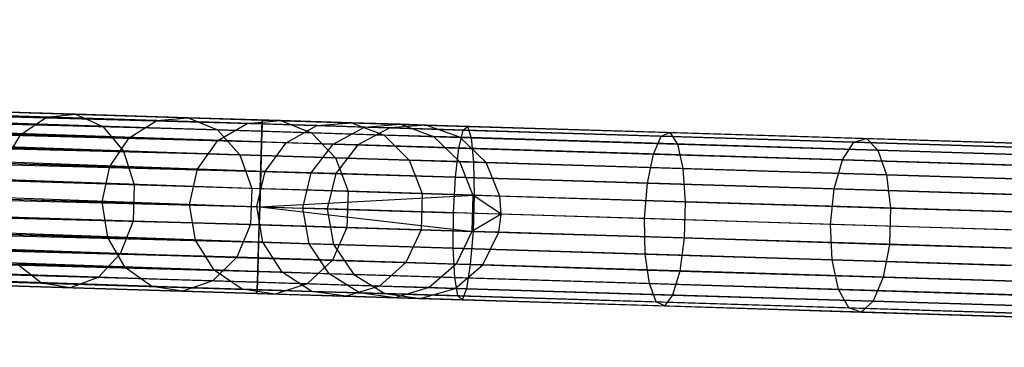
# Model space of a CAD drawing. Extents: x -102 to 102, y -101 to 102.
# Tile 373 of 481: x 77.88 to 89.16, y -4.09 to -0.33. Entities that reach past the tile are written whole.
import ezdxf

# ---------------------------------------------------------------- set-up
doc = ezdxf.new("R2010")
doc.units = 0
doc.header["$LTSCALE"] = 25.4
doc.layers.get('0').update_dxf_attribs({"linetype": 'CONTINUOUS'})

# ---------------------------------------------------------------- blocks, each defined once
blk = doc.blocks.new('NL2500011659_STL')
at = {"color": 0}
for p, q in [((43.293, -0.329, -7.395), (80.656, -1.48, -7.395)), ((43.293, -0.329, -7.605), (80.656, -1.48, -7.395)), ((80.655, -1.524, -7.809), (43.293, -0.329, -7.605)), ((43.293, -0.329, -7.605), (80.656, -1.48, -7.395)), ((43.293, -0.329, -7.395), (80.656, -1.48, -7.395)), ((80.655, -1.524, -7.809), (43.293, -0.329, -7.605)), ((80.656, -1.48, -7.395), (43.292, -0.372, -7.191)), ((43.292, -0.372, -7.191), (80.652, -1.609, -7)), ((43.292, -0.372, -7.191), (80.652, -1.609, -7)), ((80.656, -1.48, -7.395), (43.292, -0.372, -7.191)), ((43.292, -0.372, -7.809), (80.655, -1.524, -7.809)), ((43.292, -0.372, -7.809), (80.655, -1.524, -7.809)), ((43.289, -0.457, -7), (80.652, -1.609, -7)), ((43.289, -0.457, -7), (80.652, -1.609, -7)), ((80.648, -1.731, -8.169), (43.289, -0.457, -8)), ((43.289, -0.457, -8), (80.655, -1.524, -7.809)), ((43.289, -0.457, -8), (80.655, -1.524, -7.809)), ((80.648, -1.731, -8.169), (43.289, -0.457, -8)), ((80.652, -1.609, -7), (43.285, -0.58, -6.831)), ((43.285, -0.58, -6.831), (80.644, -1.887, -6.691)), ((43.285, -0.58, -6.831), (80.644, -1.887, -6.691)), ((80.652, -1.609, -7), (43.285, -0.58, -6.831)), ((43.285, -0.58, -8.169), (80.648, -1.731, -8.169)), ((43.285, -0.58, -8.169), (80.648, -1.731, -8.169)), ((43.28, -0.736, -6.691), (80.644, -1.887, -6.691)), ((43.28, -0.736, -6.691), (80.644, -1.887, -6.691)), ((80.638, -2.068, -8.414), (43.28, -0.736, -8.309)), ((43.28, -0.736, -8.309), (80.648, -1.731, -8.169)), ((43.28, -0.736, -8.309), (80.648, -1.731, -8.169)), ((80.638, -2.068, -8.414), (43.28, -0.736, -8.309)), ((80.644, -1.887, -6.691), (43.275, -0.917, -6.586)), ((43.275, -0.917, -6.586), (80.632, -2.266, -6.522)), ((43.275, -0.917, -6.586), (80.632, -2.266, -6.522)), ((80.644, -1.887, -6.691), (43.275, -0.917, -6.586)), ((43.275, -0.917, -8.414), (80.638, -2.068, -8.414)), ((43.275, -0.917, -8.414), (80.638, -2.068, -8.414)), ((43.269, -1.115, -6.522), (80.632, -2.266, -6.522)), ((43.269, -1.115, -6.522), (80.632, -2.266, -6.522)), ((43.269, -1.115, -8.478), (80.626, -2.474, -8.5)), ((43.269, -1.115, -8.478), (80.626, -2.474, -8.5)), ((43.269, -1.115, -8.478), (80.638, -2.068, -8.414)), ((43.269, -1.115, -8.478), (80.638, -2.068, -8.414)), ((43.262, -1.323, -6.5), (80.626, -2.474, -6.5)), ((43.262, -1.323, -6.5), (80.626, -2.474, -6.5)), ((43.262, -1.323, -8.5), (80.626, -2.474, -8.5)), ((43.262, -1.323, -8.5), (80.626, -2.474, -8.5)), ((78.185, -1.448, -299.371), (76.714, -1.402, -301.102)), ((78.185, -1.448, -299.371), (76.714, -1.402, -301.102)), ((78.516, -1.414, -299.621), (77.014, -1.368, -301.388)), ((78.516, -1.414, -299.621), (77.014, -1.368, -301.388)), ((77.891, -1.647, -299.154), (78.185, -1.448, -299.371)), ((77.891, -1.647, -299.154), (78.185, -1.448, -299.371)), ((78.185, -1.448, -299.371), (78.516, -1.414, -299.621)), ((78.185, -1.448, -299.371), (78.516, -1.414, -299.621)), ((79.447, -1.486, -297.483), (78.185, -1.448, -299.371)), ((79.447, -1.486, -297.483), (78.185, -1.448, -299.371)), ((78.516, -1.414, -299.621), (78.828, -1.552, -299.859)), ((79.805, -1.454, -297.692), (78.516, -1.414, -299.621)), ((79.805, -1.454, -297.692), (78.516, -1.414, -299.621)), ((78.516, -1.414, -299.621), (78.828, -1.552, -299.859)), ((79.447, -1.486, -297.483), (79.805, -1.454, -297.692)), ((79.447, -1.486, -297.483), (79.805, -1.454, -297.692)), ((79.805, -1.454, -297.692), (80.142, -1.593, -297.893)), ((80.863, -1.487, -295.628), (79.805, -1.454, -297.692)), ((80.863, -1.487, -295.628), (79.805, -1.454, -297.692)), ((79.805, -1.454, -297.692), (80.142, -1.593, -297.893)), ((80.613, -2.881, -8.414), (43.256, -1.531, -8.478)), ((43.256, -1.531, -8.478), (80.626, -2.474, -8.5)), ((80.613, -2.881, -8.414), (43.256, -1.531, -8.478)), ((43.256, -1.531, -6.522), (80.619, -2.682, -6.522)), ((43.256, -1.531, -6.522), (80.619, -2.682, -6.522)), ((43.256, -1.531, -8.478), (80.626, -2.474, -8.5)), ((78.828, -1.552, -299.859), (77.296, -1.505, -301.661)), ((78.828, -1.552, -299.859), (77.296, -1.505, -301.661)), ((78.828, -1.552, -299.859), (79.065, -1.838, -300.045)), ((80.142, -1.593, -297.893), (78.828, -1.552, -299.859)), ((80.142, -1.593, -297.893), (78.828, -1.552, -299.859)), ((78.828, -1.552, -299.859), (79.065, -1.838, -300.045)), ((79.131, -1.685, -297.3), (79.447, -1.486, -297.483)), ((79.131, -1.685, -297.3), (79.447, -1.486, -297.483)), ((80.484, -1.518, -295.461), (79.447, -1.486, -297.483)), ((80.484, -1.518, -295.461), (79.447, -1.486, -297.483)), ((80.148, -1.716, -295.315), (80.484, -1.518, -295.461)), ((80.148, -1.716, -295.315), (80.484, -1.518, -295.461)), ((80.484, -1.518, -295.461), (80.863, -1.487, -295.628)), ((80.484, -1.518, -295.461), (80.863, -1.487, -295.628)), ((81.281, -1.543, -293.333), (80.484, -1.518, -295.461)), ((81.281, -1.543, -293.333), (80.484, -1.518, -295.461)), ((80.655, -1.524, -7.809), (80.648, -1.731, -8.169)), ((80.655, -1.524, -7.809), (80.648, -1.731, -8.169)), ((80.652, -1.609, -7), (80.656, -1.48, -7.395)), ((80.652, -1.609, -7), (80.656, -1.48, -7.395)), ((80.656, -1.48, -7.395), (80.655, -1.524, -7.809)), ((80.656, -1.48, -7.395), (80.655, -1.524, -7.809)), ((80.655, -1.524, -7.809), (82.956, -1.595, -7.944)), ((80.655, -1.524, -7.809), (82.956, -1.595, -7.944)), ((80.656, -1.48, -7.395), (83.006, -1.553, -7.533)), ((80.656, -1.48, -7.395), (83.006, -1.553, -7.533)), ((80.863, -1.487, -295.628), (81.221, -1.626, -295.788)), ((81.677, -1.512, -293.455), (80.863, -1.487, -295.628)), ((81.677, -1.512, -293.455), (80.863, -1.487, -295.628)), ((80.863, -1.487, -295.628), (81.221, -1.626, -295.788)), ((80.931, -1.74, -293.226), (81.281, -1.543, -293.333)), ((80.931, -1.74, -293.226), (81.281, -1.543, -293.333)), ((81.281, -1.543, -293.333), (81.677, -1.512, -293.455)), ((81.281, -1.543, -293.333), (81.677, -1.512, -293.455)), ((81.827, -1.56, -291.127), (81.281, -1.543, -293.333)), ((81.827, -1.56, -291.127), (81.281, -1.543, -293.333)), ((81.467, -1.757, -291.061), (81.827, -1.56, -291.127)), ((81.467, -1.757, -291.061), (81.827, -1.56, -291.127)), ((81.677, -1.512, -293.455), (82.051, -1.652, -293.573)), ((82.235, -1.529, -291.204), (81.677, -1.512, -293.455)), ((82.235, -1.529, -291.204), (81.677, -1.512, -293.455)), ((81.677, -1.512, -293.455), (82.051, -1.652, -293.573)), ((82.116, -1.569, -288.874), (81.751, -1.765, -288.848)), ((82.116, -1.569, -288.874), (81.751, -1.765, -288.848)), ((81.827, -1.56, -291.127), (82.235, -1.529, -291.204)), ((81.827, -1.56, -291.127), (82.235, -1.529, -291.204)), ((82.116, -1.569, -288.874), (81.827, -1.56, -291.127)), ((82.116, -1.569, -288.874), (81.827, -1.56, -291.127)), ((82.53, -1.538, -288.902), (82.116, -1.569, -288.874)), ((82.53, -1.538, -288.902), (82.116, -1.569, -288.874)), ((100.289, -2.129, -28.874), (82.116, -1.569, -288.874)), ((100.289, -2.129, -28.874), (82.116, -1.569, -288.874)), ((82.235, -1.529, -291.204), (82.619, -1.669, -291.276)), ((82.53, -1.538, -288.902), (82.235, -1.529, -291.204)), ((82.53, -1.538, -288.902), (82.235, -1.529, -291.204)), ((82.235, -1.529, -291.204), (82.619, -1.669, -291.276)), ((100.702, -2.098, -28.902), (82.53, -1.538, -288.902)), ((82.92, -1.678, -288.93), (82.53, -1.538, -288.902)), ((100.702, -2.098, -28.902), (82.53, -1.538, -288.902)), ((82.92, -1.678, -288.93), (82.53, -1.538, -288.902)), ((82.956, -1.595, -7.944), (83.006, -1.553, -7.533)), ((82.956, -1.595, -7.944), (83.006, -1.553, -7.533)), ((83.006, -1.553, -7.533), (85.323, -1.624, -7.945)), ((83.006, -1.553, -7.533), (85.323, -1.624, -7.945)), ((83.006, -1.553, -7.533), (83.048, -1.682, -7.141)), ((83.006, -1.553, -7.533), (83.048, -1.682, -7.141)), ((77.891, -1.647, -299.154), (76.447, -1.602, -300.853)), ((77.891, -1.647, -299.154), (76.447, -1.602, -300.853)), ((77.686, -1.977, -299.007), (77.891, -1.647, -299.154)), ((77.686, -1.977, -299.007), (77.891, -1.647, -299.154)), ((79.131, -1.685, -297.3), (77.891, -1.647, -299.154)), ((79.131, -1.685, -297.3), (77.891, -1.647, -299.154)), ((78.91, -2.014, -297.176), (79.131, -1.685, -297.3)), ((78.91, -2.014, -297.176), (79.131, -1.685, -297.3)), ((80.148, -1.716, -295.315), (79.131, -1.685, -297.3)), ((80.148, -1.716, -295.315), (79.131, -1.685, -297.3)), ((80.142, -1.593, -297.893), (80.4, -1.879, -298.049)), ((81.221, -1.626, -295.788), (80.142, -1.593, -297.893)), ((81.221, -1.626, -295.788), (80.142, -1.593, -297.893)), ((80.142, -1.593, -297.893), (80.4, -1.879, -298.049)), ((80.644, -1.887, -6.691), (80.652, -1.609, -7)), ((80.644, -1.887, -6.691), (80.652, -1.609, -7)), ((80.652, -1.609, -7), (83.048, -1.682, -7.141)), ((80.652, -1.609, -7), (83.048, -1.682, -7.141)), ((81.221, -1.626, -295.788), (81.495, -1.913, -295.913)), ((82.051, -1.652, -293.573), (81.221, -1.626, -295.788)), ((82.051, -1.652, -293.573), (81.221, -1.626, -295.788)), ((81.221, -1.626, -295.788), (81.495, -1.913, -295.913)), ((82.051, -1.652, -293.573), (82.337, -1.939, -293.664)), ((82.619, -1.669, -291.276), (82.051, -1.652, -293.573)), ((82.619, -1.669, -291.276), (82.051, -1.652, -293.573)), ((82.051, -1.652, -293.573), (82.337, -1.939, -293.664)), ((82.619, -1.669, -291.276), (82.914, -1.957, -291.333)), ((82.92, -1.678, -288.93), (82.619, -1.669, -291.276)), ((82.92, -1.678, -288.93), (82.619, -1.669, -291.276)), ((82.619, -1.669, -291.276), (82.914, -1.957, -291.333)), ((82.908, -1.801, -8.302), (82.956, -1.595, -7.944)), ((82.908, -1.801, -8.302), (82.956, -1.595, -7.944)), ((101.093, -2.238, -28.93), (82.92, -1.678, -288.93)), ((83.22, -1.966, -288.952), (82.92, -1.678, -288.93)), ((101.093, -2.238, -28.93), (82.92, -1.678, -288.93)), ((83.22, -1.966, -288.952), (82.92, -1.678, -288.93)), ((82.956, -1.595, -7.944), (85.226, -1.664, -8.347)), ((82.956, -1.595, -7.944), (85.226, -1.664, -8.347)), ((83.048, -1.682, -7.141), (85.411, -1.755, -7.56)), ((83.048, -1.682, -7.141), (85.411, -1.755, -7.56)), ((83.048, -1.682, -7.141), (83.075, -1.962, -6.834)), ((83.048, -1.682, -7.141), (83.075, -1.962, -6.834)), ((85.136, -1.87, -8.698), (85.226, -1.664, -8.347)), ((85.136, -1.87, -8.698), (85.226, -1.664, -8.347)), ((85.226, -1.664, -8.347), (85.323, -1.624, -7.945)), ((85.226, -1.664, -8.347), (85.323, -1.624, -7.945)), ((85.226, -1.664, -8.347), (87.432, -1.732, -9.013)), ((85.226, -1.664, -8.347), (87.432, -1.732, -9.013)), ((85.323, -1.624, -7.945), (87.576, -1.693, -8.625)), ((85.323, -1.624, -7.945), (87.576, -1.693, -8.625)), ((85.323, -1.624, -7.945), (85.411, -1.755, -7.56)), ((85.323, -1.624, -7.945), (85.411, -1.755, -7.56)), ((43.25, -1.73, -8.414), (80.613, -2.881, -8.414)), ((43.25, -1.73, -8.414), (80.613, -2.881, -8.414)), ((80.619, -2.682, -6.522), (43.25, -1.73, -6.586)), ((43.25, -1.73, -6.586), (80.607, -3.062, -6.691)), ((43.25, -1.73, -6.586), (80.607, -3.062, -6.691)), ((80.619, -2.682, -6.522), (43.25, -1.73, -6.586)), ((79.065, -1.838, -300.045), (77.51, -1.79, -301.875)), ((79.065, -1.838, -300.045), (77.51, -1.79, -301.875)), ((79.915, -2.045, -295.216), (80.148, -1.716, -295.315)), ((79.915, -2.045, -295.216), (80.148, -1.716, -295.315)), ((80.931, -1.74, -293.226), (80.148, -1.716, -295.315)), ((80.931, -1.74, -293.226), (80.148, -1.716, -295.315)), ((80.648, -1.731, -8.169), (80.638, -2.068, -8.414)), ((80.648, -1.731, -8.169), (80.638, -2.068, -8.414)), ((80.648, -1.731, -8.169), (82.908, -1.801, -8.302)), ((80.648, -1.731, -8.169), (82.908, -1.801, -8.302)), ((80.687, -2.069, -293.154), (80.931, -1.74, -293.226)), ((80.687, -2.069, -293.154), (80.931, -1.74, -293.226)), ((81.467, -1.757, -291.061), (80.931, -1.74, -293.226)), ((81.467, -1.757, -291.061), (80.931, -1.74, -293.226)), ((81.217, -2.086, -291.016), (81.467, -1.757, -291.061)), ((81.217, -2.086, -291.016), (81.467, -1.757, -291.061)), ((81.751, -1.765, -288.848), (81.467, -1.757, -291.061)), ((81.751, -1.765, -288.848), (81.467, -1.757, -291.061)), ((81.751, -1.765, -288.848), (81.497, -2.094, -288.831)), ((81.751, -1.765, -288.848), (81.497, -2.094, -288.831)), ((99.923, -2.325, -28.848), (81.751, -1.765, -288.848)), ((99.923, -2.325, -28.848), (81.751, -1.765, -288.848)), ((82.869, -2.136, -8.544), (82.908, -1.801, -8.302)), ((82.869, -2.136, -8.544), (82.908, -1.801, -8.302)), ((82.908, -1.801, -8.302), (85.136, -1.87, -8.698)), ((82.908, -1.801, -8.302), (85.136, -1.87, -8.698)), ((85.411, -1.755, -7.56), (87.708, -1.826, -8.254)), ((85.411, -1.755, -7.56), (87.708, -1.826, -8.254)), ((85.411, -1.755, -7.56), (85.474, -2.036, -7.26)), ((85.411, -1.755, -7.56), (85.474, -2.036, -7.26)), ((87.302, -1.936, -9.351), (87.432, -1.732, -9.013)), ((87.302, -1.936, -9.351), (87.432, -1.732, -9.013)), ((87.432, -1.732, -9.013), (87.576, -1.693, -8.625)), ((87.432, -1.732, -9.013), (87.576, -1.693, -8.625)), ((87.432, -1.732, -9.013), (89.546, -1.798, -9.933)), ((87.432, -1.732, -9.013), (89.546, -1.798, -9.933)), ((87.576, -1.693, -8.625), (89.734, -1.76, -9.564)), ((87.576, -1.693, -8.625), (89.734, -1.76, -9.564)), ((87.576, -1.693, -8.625), (87.708, -1.826, -8.254)), ((87.576, -1.693, -8.625), (87.708, -1.826, -8.254)), ((80.603, -3.217, -8.169), (43.244, -1.911, -8.309)), ((43.244, -1.911, -8.309), (80.613, -2.881, -8.414)), ((43.244, -1.911, -8.309), (80.613, -2.881, -8.414)), ((80.603, -3.217, -8.169), (43.244, -1.911, -8.309)), ((43.244, -1.911, -6.691), (80.607, -3.062, -6.691)), ((43.244, -1.911, -6.691), (80.607, -3.062, -6.691)), ((79.065, -1.838, -300.045), (79.189, -2.222, -300.147)), ((80.4, -1.879, -298.049), (79.065, -1.838, -300.045)), ((80.4, -1.879, -298.049), (79.065, -1.838, -300.045)), ((79.065, -1.838, -300.045), (79.189, -2.222, -300.147)), ((80.4, -1.879, -298.049), (80.534, -2.263, -298.135)), ((81.495, -1.913, -295.913), (80.4, -1.879, -298.049)), ((81.495, -1.913, -295.913), (80.4, -1.879, -298.049)), ((80.4, -1.879, -298.049), (80.534, -2.263, -298.135)), ((80.632, -2.266, -6.522), (80.644, -1.887, -6.691)), ((80.632, -2.266, -6.522), (80.644, -1.887, -6.691)), ((80.644, -1.887, -6.691), (83.075, -1.962, -6.834)), ((80.644, -1.887, -6.691), (83.075, -1.962, -6.834)), ((81.495, -1.913, -295.913), (81.638, -2.297, -295.981)), ((82.337, -1.939, -293.664), (81.495, -1.913, -295.913)), ((82.337, -1.939, -293.664), (81.495, -1.913, -295.913)), ((81.495, -1.913, -295.913), (81.638, -2.297, -295.981)), ((85.068, -2.204, -8.935), (85.136, -1.87, -8.698)), ((85.068, -2.204, -8.935), (85.136, -1.87, -8.698)), ((85.136, -1.87, -8.698), (87.302, -1.936, -9.351)), ((85.136, -1.87, -8.698), (87.302, -1.936, -9.351)), ((87.708, -1.826, -8.254), (89.909, -1.894, -9.211)), ((87.708, -1.826, -8.254), (89.909, -1.894, -9.211)), ((87.708, -1.826, -8.254), (87.806, -2.107, -7.964)), ((87.708, -1.826, -8.254), (87.806, -2.107, -7.964)), ((78.91, -2.014, -297.176), (77.686, -1.977, -299.007)), ((78.91, -2.014, -297.176), (77.686, -1.977, -299.007)), ((78.823, -2.419, -297.132), (78.91, -2.014, -297.176)), ((78.823, -2.419, -297.132), (78.91, -2.014, -297.176)), ((79.915, -2.045, -295.216), (78.91, -2.014, -297.176)), ((79.915, -2.045, -295.216), (78.91, -2.014, -297.176)), ((82.337, -1.939, -293.664), (82.487, -2.324, -293.714)), ((82.914, -1.957, -291.333), (82.337, -1.939, -293.664)), ((82.914, -1.957, -291.333), (82.337, -1.939, -293.664)), ((82.337, -1.939, -293.664), (82.487, -2.324, -293.714)), ((82.914, -1.957, -291.333), (83.069, -2.342, -291.365)), ((82.914, -1.957, -291.333), (83.069, -2.342, -291.365)), ((83.22, -1.966, -288.952), (82.914, -1.957, -291.333)), ((83.22, -1.966, -288.952), (82.914, -1.957, -291.333)), ((83.075, -1.962, -6.834), (85.474, -2.036, -7.26)), ((83.075, -1.962, -6.834), (85.474, -2.036, -7.26)), ((83.075, -1.962, -6.834), (83.084, -2.342, -6.666)), ((83.075, -1.962, -6.834), (83.084, -2.342, -6.666)), ((101.392, -2.526, -28.952), (83.22, -1.966, -288.952)), ((83.377, -2.351, -288.963), (83.22, -1.966, -288.952)), ((101.392, -2.526, -28.952), (83.22, -1.966, -288.952)), ((83.377, -2.351, -288.963), (83.22, -1.966, -288.952)), ((87.208, -2.27, -9.581), (87.302, -1.936, -9.351)), ((87.208, -2.27, -9.581), (87.302, -1.936, -9.351)), ((87.302, -1.936, -9.351), (89.377, -2, -10.254)), ((87.302, -1.936, -9.351), (89.377, -2, -10.254)), ((43.239, -2.066, -8.169), (80.603, -3.217, -8.169)), ((43.239, -2.066, -8.169), (80.603, -3.217, -8.169)), ((80.607, -3.062, -6.691), (43.239, -2.066, -6.831)), ((43.239, -2.066, -6.831), (80.599, -3.34, -7)), ((43.239, -2.066, -6.831), (80.599, -3.34, -7)), ((80.607, -3.062, -6.691), (43.239, -2.066, -6.831)), ((79.823, -2.45, -295.181), (79.915, -2.045, -295.216)), ((79.823, -2.45, -295.181), (79.915, -2.045, -295.216)), ((80.687, -2.069, -293.154), (79.915, -2.045, -295.216)), ((80.687, -2.069, -293.154), (79.915, -2.045, -295.216)), ((80.592, -2.473, -293.128), (80.687, -2.069, -293.154)), ((80.592, -2.473, -293.128), (80.687, -2.069, -293.154)), ((80.638, -2.068, -8.414), (80.626, -2.474, -8.5)), ((80.638, -2.068, -8.414), (80.626, -2.474, -8.5)), ((80.638, -2.068, -8.414), (82.869, -2.136, -8.544)), ((80.638, -2.068, -8.414), (82.869, -2.136, -8.544)), ((81.217, -2.086, -291.016), (80.687, -2.069, -293.154)), ((81.217, -2.086, -291.016), (80.687, -2.069, -293.154)), ((81.119, -2.489, -291), (81.217, -2.086, -291.016)), ((81.119, -2.489, -291), (81.217, -2.086, -291.016)), ((81.497, -2.094, -288.831), (81.217, -2.086, -291.016)), ((81.497, -2.094, -288.831), (81.217, -2.086, -291.016)), ((81.497, -2.094, -288.831), (81.398, -2.498, -288.825)), ((81.497, -2.094, -288.831), (81.398, -2.498, -288.825)), ((99.669, -2.654, -28.831), (81.497, -2.094, -288.831)), ((99.669, -2.654, -28.831), (81.497, -2.094, -288.831)), ((82.846, -2.543, -8.63), (82.869, -2.136, -8.544)), ((82.846, -2.543, -8.63), (82.869, -2.136, -8.544)), ((82.869, -2.136, -8.544), (85.068, -2.204, -8.935)), ((82.869, -2.136, -8.544), (85.068, -2.204, -8.935)), ((85.474, -2.036, -7.26), (87.806, -2.107, -7.964)), ((85.474, -2.036, -7.26), (87.806, -2.107, -7.964)), ((85.474, -2.036, -7.26), (85.501, -2.416, -7.095)), ((85.474, -2.036, -7.26), (85.501, -2.416, -7.095)), ((87.806, -2.107, -7.964), (90.04, -2.176, -8.936)), ((87.806, -2.107, -7.964), (90.04, -2.176, -8.936)), ((87.806, -2.107, -7.964), (87.853, -2.489, -7.805)), ((87.806, -2.107, -7.964), (87.853, -2.489, -7.805)), ((80.596, -3.425, -7.809), (43.236, -2.189, -8)), ((43.236, -2.189, -8), (80.603, -3.217, -8.169)), ((43.236, -2.189, -8), (80.603, -3.217, -8.169)), ((80.596, -3.425, -7.809), (43.236, -2.189, -8)), ((43.236, -2.189, -7), (80.599, -3.34, -7)), ((43.236, -2.189, -7), (80.599, -3.34, -7)), ((79.189, -2.222, -300.147), (77.621, -2.174, -301.991)), ((79.189, -2.222, -300.147), (77.621, -2.174, -301.991)), ((79.189, -2.222, -300.147), (79.176, -2.638, -300.147)), ((79.189, -2.222, -300.147), (79.176, -2.638, -300.147)), ((80.534, -2.263, -298.135), (79.189, -2.222, -300.147)), ((80.534, -2.263, -298.135), (79.189, -2.222, -300.147)), ((85.036, -2.61, -9.019), (85.068, -2.204, -8.935)), ((85.036, -2.61, -9.019), (85.068, -2.204, -8.935)), ((85.068, -2.204, -8.935), (87.208, -2.27, -9.581)), ((85.068, -2.204, -8.935), (87.208, -2.27, -9.581)), ((80.595, -3.468, -7.395), (43.232, -2.317, -7.605)), ((43.232, -2.317, -7.395), (80.595, -3.468, -7.395)), ((80.595, -3.468, -7.395), (43.232, -2.317, -7.605)), ((43.232, -2.317, -7.605), (80.596, -3.425, -7.809)), ((43.232, -2.317, -7.605), (80.596, -3.425, -7.809)), ((43.232, -2.317, -7.395), (80.595, -3.468, -7.395)), ((43.233, -2.274, -7.809), (80.596, -3.425, -7.809)), ((43.233, -2.274, -7.809), (80.596, -3.425, -7.809)), ((80.599, -3.34, -7), (43.233, -2.274, -7.191)), ((43.233, -2.274, -7.191), (80.595, -3.468, -7.395)), ((43.233, -2.274, -7.191), (80.595, -3.468, -7.395)), ((80.599, -3.34, -7), (43.233, -2.274, -7.191)), ((80.534, -2.263, -298.135), (80.521, -2.679, -298.135)), ((80.534, -2.263, -298.135), (80.521, -2.679, -298.135)), ((81.638, -2.297, -295.981), (80.534, -2.263, -298.135)), ((81.638, -2.297, -295.981), (80.534, -2.263, -298.135)), ((80.626, -2.474, -6.5), (80.632, -2.266, -6.522)), ((80.626, -2.474, -6.5), (80.632, -2.266, -6.522)), ((80.626, -2.474, -6.5), (83.084, -2.342, -6.666)), ((80.626, -2.474, -6.5), (83.084, -2.342, -6.666)), ((80.632, -2.266, -6.522), (83.084, -2.342, -6.666)), ((80.632, -2.266, -6.522), (83.084, -2.342, -6.666)), ((81.638, -2.297, -295.981), (81.625, -2.713, -295.981)), ((81.638, -2.297, -295.981), (81.625, -2.713, -295.981)), ((82.487, -2.324, -293.714), (81.638, -2.297, -295.981)), ((82.487, -2.324, -293.714), (81.638, -2.297, -295.981)), ((82.487, -2.324, -293.714), (82.474, -2.739, -293.714)), ((82.487, -2.324, -293.714), (82.474, -2.739, -293.714)), ((83.069, -2.342, -291.365), (82.487, -2.324, -293.714)), ((83.069, -2.342, -291.365), (82.487, -2.324, -293.714)), ((83.069, -2.342, -291.365), (83.056, -2.757, -291.365)), ((83.069, -2.342, -291.365), (83.056, -2.757, -291.365)), ((83.377, -2.351, -288.963), (83.069, -2.342, -291.365)), ((83.377, -2.351, -288.963), (83.069, -2.342, -291.365)), ((83.392, -2.559, -288.965), (83.069, -2.342, -291.365)), ((83.392, -2.559, -288.965), (83.069, -2.342, -291.365)), ((83.084, -2.342, -6.666), (83.071, -2.758, -6.666)), ((83.084, -2.342, -6.666), (83.071, -2.758, -6.666)), ((83.084, -2.342, -6.666), (85.501, -2.416, -7.095)), ((83.084, -2.342, -6.666), (85.501, -2.416, -7.095)), ((83.392, -2.559, -288.965), (83.377, -2.351, -288.963)), ((101.549, -2.911, -28.963), (83.377, -2.351, -288.963)), ((101.549, -2.911, -28.963), (83.377, -2.351, -288.963)), ((83.392, -2.559, -288.965), (83.377, -2.351, -288.963)), ((87.165, -2.676, -9.662), (87.208, -2.27, -9.581)), ((87.165, -2.676, -9.662), (87.208, -2.27, -9.581)), ((87.208, -2.27, -9.581), (89.257, -2.333, -10.472)), ((87.208, -2.27, -9.581), (89.257, -2.333, -10.472)), ((77.605, -2.381, -298.955), (78.823, -2.419, -297.132)), ((77.605, -2.381, -298.955), (78.823, -2.419, -297.132)), ((78.885, -2.828, -297.176), (78.823, -2.419, -297.132)), ((78.823, -2.419, -297.132), (79.823, -2.45, -295.181)), ((78.823, -2.419, -297.132), (79.823, -2.45, -295.181)), ((78.885, -2.828, -297.176), (78.823, -2.419, -297.132)), ((79.89, -2.858, -295.216), (79.823, -2.45, -295.181)), ((79.823, -2.45, -295.181), (80.592, -2.473, -293.128)), ((79.823, -2.45, -295.181), (80.592, -2.473, -293.128)), ((79.89, -2.858, -295.216), (79.823, -2.45, -295.181)), ((80.662, -2.882, -293.154), (80.592, -2.473, -293.128)), ((80.592, -2.473, -293.128), (81.119, -2.489, -291)), ((80.592, -2.473, -293.128), (81.119, -2.489, -291)), ((80.662, -2.882, -293.154), (80.592, -2.473, -293.128)), ((80.626, -2.474, -8.5), (80.613, -2.881, -8.414)), ((80.626, -2.474, -8.5), (80.613, -2.881, -8.414)), ((80.619, -2.682, -6.522), (80.626, -2.474, -6.5)), ((80.619, -2.682, -6.522), (80.626, -2.474, -6.5)), ((80.626, -2.474, -6.5), (83.071, -2.758, -6.666)), ((80.626, -2.474, -6.5), (83.071, -2.758, -6.666)), ((80.626, -2.474, -8.5), (82.846, -2.543, -8.63)), ((80.626, -2.474, -8.5), (82.846, -2.543, -8.63)), ((85.501, -2.416, -7.095), (85.489, -2.832, -7.095)), ((85.501, -2.416, -7.095), (85.489, -2.832, -7.095)), ((85.501, -2.416, -7.095), (87.853, -2.489, -7.805)), ((85.501, -2.416, -7.095), (87.853, -2.489, -7.805)), ((79.176, -2.638, -300.147), (77.608, -2.589, -301.991)), ((79.176, -2.638, -300.147), (77.608, -2.589, -301.991)), ((81.192, -2.899, -291.016), (81.119, -2.489, -291)), ((81.398, -2.498, -288.825), (81.119, -2.489, -291)), ((81.192, -2.899, -291.016), (81.119, -2.489, -291)), ((81.398, -2.498, -288.825), (81.119, -2.489, -291)), ((99.57, -3.058, -28.825), (81.398, -2.498, -288.825)), ((81.398, -2.498, -288.825), (81.472, -2.907, -288.831)), ((99.57, -3.058, -28.825), (81.398, -2.498, -288.825)), ((81.398, -2.498, -288.825), (81.472, -2.907, -288.831)), ((82.844, -2.95, -8.544), (82.846, -2.543, -8.63)), ((82.844, -2.95, -8.544), (82.846, -2.543, -8.63)), ((85.036, -2.61, -9.019), (82.846, -2.543, -8.63)), ((85.036, -2.61, -9.019), (82.846, -2.543, -8.63)), ((83.392, -2.559, -288.965), (83.056, -2.757, -291.365)), ((83.392, -2.559, -288.965), (83.056, -2.757, -291.365)), ((83.364, -2.767, -288.963), (83.392, -2.559, -288.965)), ((83.364, -2.767, -288.963), (83.392, -2.559, -288.965)), ((101.564, -3.119, -28.965), (83.392, -2.559, -288.965)), ((101.564, -3.119, -28.965), (83.392, -2.559, -288.965)), ((87.853, -2.489, -7.805), (87.84, -2.905, -7.805)), ((87.853, -2.489, -7.805), (87.84, -2.905, -7.805)), ((87.853, -2.489, -7.805), (90.105, -2.558, -8.785)), ((87.853, -2.489, -7.805), (90.105, -2.558, -8.785)), ((79.176, -2.638, -300.147), (79.029, -3.013, -300.045)), ((79.176, -2.638, -300.147), (79.029, -3.013, -300.045)), ((80.521, -2.679, -298.135), (79.176, -2.638, -300.147)), ((80.521, -2.679, -298.135), (79.176, -2.638, -300.147)), ((80.521, -2.679, -298.135), (80.363, -3.054, -298.049)), ((80.521, -2.679, -298.135), (80.363, -3.054, -298.049)), ((81.625, -2.713, -295.981), (80.521, -2.679, -298.135)), ((81.625, -2.713, -295.981), (80.521, -2.679, -298.135)), ((80.607, -3.062, -6.691), (80.619, -2.682, -6.522)), ((80.607, -3.062, -6.691), (80.619, -2.682, -6.522)), ((80.619, -2.682, -6.522), (83.071, -2.758, -6.666)), ((80.619, -2.682, -6.522), (83.071, -2.758, -6.666)), ((87.165, -2.676, -9.662), (85.036, -2.61, -9.019)), ((85.043, -3.017, -8.935), (85.036, -2.61, -9.019)), ((87.165, -2.676, -9.662), (85.036, -2.61, -9.019)), ((85.043, -3.017, -8.935), (85.036, -2.61, -9.019)), ((89.205, -2.739, -10.549), (87.165, -2.676, -9.662)), ((87.183, -3.083, -9.581), (87.165, -2.676, -9.662)), ((89.205, -2.739, -10.549), (87.165, -2.676, -9.662)), ((87.183, -3.083, -9.581), (87.165, -2.676, -9.662)), ((78.885, -2.828, -297.176), (77.661, -2.79, -299.007)), ((78.885, -2.828, -297.176), (77.661, -2.79, -299.007)), ((81.625, -2.713, -295.981), (81.459, -3.088, -295.913)), ((81.625, -2.713, -295.981), (81.459, -3.088, -295.913)), ((82.474, -2.739, -293.714), (81.625, -2.713, -295.981)), ((82.474, -2.739, -293.714), (81.625, -2.713, -295.981)), ((82.474, -2.739, -293.714), (82.301, -3.114, -293.664)), ((82.474, -2.739, -293.714), (82.301, -3.114, -293.664)), ((83.056, -2.757, -291.365), (82.474, -2.739, -293.714)), ((83.056, -2.757, -291.365), (82.474, -2.739, -293.714)), ((83.056, -2.757, -291.365), (82.878, -3.132, -291.333)), ((83.056, -2.757, -291.365), (82.878, -3.132, -291.333)), ((83.071, -2.758, -6.666), (83.039, -3.137, -6.834)), ((83.071, -2.758, -6.666), (83.039, -3.137, -6.834)), ((83.364, -2.767, -288.963), (83.056, -2.757, -291.365)), ((83.364, -2.767, -288.963), (83.056, -2.757, -291.365)), ((83.071, -2.758, -6.666), (85.489, -2.832, -7.095)), ((83.071, -2.758, -6.666), (85.489, -2.832, -7.095)), ((83.184, -3.141, -288.952), (83.364, -2.767, -288.963)), ((83.184, -3.141, -288.952), (83.364, -2.767, -288.963)), ((101.536, -3.326, -28.963), (83.364, -2.767, -288.963)), ((101.536, -3.326, -28.963), (83.364, -2.767, -288.963)), ((79.085, -3.17, -297.3), (78.885, -2.828, -297.176)), ((79.89, -2.858, -295.216), (78.885, -2.828, -297.176)), ((79.085, -3.17, -297.3), (78.885, -2.828, -297.176)), ((79.89, -2.858, -295.216), (78.885, -2.828, -297.176)), ((80.103, -3.202, -295.315), (79.89, -2.858, -295.216)), ((80.662, -2.882, -293.154), (79.89, -2.858, -295.216)), ((80.103, -3.202, -295.315), (79.89, -2.858, -295.216)), ((80.662, -2.882, -293.154), (79.89, -2.858, -295.216)), ((80.613, -2.881, -8.414), (80.603, -3.217, -8.169)), ((80.613, -2.881, -8.414), (80.603, -3.217, -8.169)), ((80.613, -2.881, -8.414), (82.844, -2.95, -8.544)), ((80.613, -2.881, -8.414), (82.844, -2.95, -8.544)), ((80.885, -3.226, -293.226), (80.662, -2.882, -293.154)), ((81.192, -2.899, -291.016), (80.662, -2.882, -293.154)), ((80.885, -3.226, -293.226), (80.662, -2.882, -293.154)), ((81.192, -2.899, -291.016), (80.662, -2.882, -293.154)), ((81.421, -3.242, -291.061), (81.192, -2.899, -291.016)), ((81.472, -2.907, -288.831), (81.192, -2.899, -291.016)), ((81.421, -3.242, -291.061), (81.192, -2.899, -291.016)), ((81.472, -2.907, -288.831), (81.192, -2.899, -291.016)), ((99.644, -3.467, -28.831), (81.472, -2.907, -288.831)), ((81.472, -2.907, -288.831), (81.705, -3.251, -288.848)), ((99.644, -3.467, -28.831), (81.472, -2.907, -288.831)), ((81.472, -2.907, -288.831), (81.705, -3.251, -288.848)), ((85.489, -2.832, -7.095), (85.438, -3.211, -7.26)), ((85.489, -2.832, -7.095), (85.438, -3.211, -7.26)), ((85.489, -2.832, -7.095), (87.84, -2.905, -7.805)), ((85.489, -2.832, -7.095), (87.84, -2.905, -7.805)), ((87.84, -2.905, -7.805), (87.77, -3.282, -7.964)), ((87.84, -2.905, -7.805), (87.77, -3.282, -7.964)), ((87.84, -2.905, -7.805), (90.092, -2.974, -8.785)), ((87.84, -2.905, -7.805), (90.092, -2.974, -8.785)), ((79.029, -3.013, -300.045), (77.474, -2.965, -301.875)), ((79.029, -3.013, -300.045), (77.474, -2.965, -301.875)), ((79.029, -3.013, -300.045), (78.774, -3.284, -299.859)), ((79.029, -3.013, -300.045), (78.774, -3.284, -299.859)), ((80.363, -3.054, -298.049), (79.029, -3.013, -300.045)), ((80.363, -3.054, -298.049), (79.029, -3.013, -300.045)), ((82.862, -3.287, -8.302), (82.844, -2.95, -8.544)), ((82.844, -2.95, -8.544), (85.043, -3.017, -8.935)), ((82.844, -2.95, -8.544), (85.043, -3.017, -8.935)), ((82.862, -3.287, -8.302), (82.844, -2.95, -8.544)), ((85.09, -3.355, -8.698), (85.043, -3.017, -8.935)), ((85.043, -3.017, -8.935), (87.183, -3.083, -9.581)), ((85.043, -3.017, -8.935), (87.183, -3.083, -9.581)), ((85.09, -3.355, -8.698), (85.043, -3.017, -8.935)), ((78.126, -3.349, -299.371), (77.846, -3.132, -299.154)), ((79.085, -3.17, -297.3), (77.846, -3.132, -299.154)), ((78.126, -3.349, -299.371), (77.846, -3.132, -299.154)), ((79.085, -3.17, -297.3), (77.846, -3.132, -299.154)), ((80.363, -3.054, -298.049), (80.089, -3.324, -297.893)), ((80.363, -3.054, -298.049), (80.089, -3.324, -297.893)), ((81.459, -3.088, -295.913), (80.363, -3.054, -298.049)), ((81.459, -3.088, -295.913), (80.363, -3.054, -298.049)), ((80.599, -3.34, -7), (80.607, -3.062, -6.691)), ((80.599, -3.34, -7), (80.607, -3.062, -6.691)), ((80.607, -3.062, -6.691), (83.039, -3.137, -6.834)), ((80.607, -3.062, -6.691), (83.039, -3.137, -6.834)), ((81.459, -3.088, -295.913), (81.168, -3.357, -295.788)), ((81.459, -3.088, -295.913), (81.168, -3.357, -295.788)), ((82.301, -3.114, -293.664), (81.459, -3.088, -295.913)), ((82.301, -3.114, -293.664), (81.459, -3.088, -295.913)), ((82.301, -3.114, -293.664), (81.997, -3.383, -293.573)), ((82.301, -3.114, -293.664), (81.997, -3.383, -293.573)), ((82.878, -3.132, -291.333), (82.301, -3.114, -293.664)), ((82.878, -3.132, -291.333), (82.301, -3.114, -293.664)), ((82.878, -3.132, -291.333), (82.566, -3.4, -291.276)), ((82.878, -3.132, -291.333), (82.566, -3.4, -291.276)), ((82.867, -3.41, -288.93), (83.184, -3.141, -288.952)), ((82.867, -3.41, -288.93), (83.184, -3.141, -288.952)), ((83.184, -3.141, -288.952), (82.878, -3.132, -291.333)), ((83.184, -3.141, -288.952), (82.878, -3.132, -291.333)), ((83.039, -3.137, -6.834), (82.995, -3.414, -7.141)), ((83.039, -3.137, -6.834), (82.995, -3.414, -7.141)), ((83.039, -3.137, -6.834), (85.438, -3.211, -7.26)), ((83.039, -3.137, -6.834), (85.438, -3.211, -7.26)), ((101.356, -3.701, -28.952), (83.184, -3.141, -288.952)), ((101.356, -3.701, -28.952), (83.184, -3.141, -288.952)), ((87.256, -3.422, -9.351), (87.183, -3.083, -9.581)), ((87.183, -3.083, -9.581), (89.232, -3.146, -10.472)), ((87.183, -3.083, -9.581), (89.232, -3.146, -10.472)), ((87.256, -3.422, -9.351), (87.183, -3.083, -9.581)), ((78.774, -3.284, -299.859), (77.242, -3.236, -301.661)), ((78.774, -3.284, -299.859), (77.242, -3.236, -301.661)), ((79.389, -3.388, -297.483), (79.085, -3.17, -297.3)), ((80.103, -3.202, -295.315), (79.085, -3.17, -297.3)), ((79.389, -3.388, -297.483), (79.085, -3.17, -297.3)), ((80.103, -3.202, -295.315), (79.085, -3.17, -297.3)), ((80.425, -3.42, -295.461), (80.103, -3.202, -295.315)), ((80.885, -3.226, -293.226), (80.103, -3.202, -295.315)), ((80.425, -3.42, -295.461), (80.103, -3.202, -295.315)), ((80.885, -3.226, -293.226), (80.103, -3.202, -295.315)), ((80.603, -3.217, -8.169), (80.596, -3.425, -7.809)), ((80.603, -3.217, -8.169), (80.596, -3.425, -7.809)), ((80.603, -3.217, -8.169), (82.862, -3.287, -8.302)), ((80.603, -3.217, -8.169), (82.862, -3.287, -8.302)), ((81.222, -3.444, -293.333), (80.885, -3.226, -293.226)), ((81.421, -3.242, -291.061), (80.885, -3.226, -293.226)), ((81.222, -3.444, -293.333), (80.885, -3.226, -293.226)), ((81.421, -3.242, -291.061), (80.885, -3.226, -293.226)), ((81.769, -3.461, -291.127), (81.421, -3.242, -291.061)), ((81.705, -3.251, -288.848), (81.421, -3.242, -291.061)), ((81.769, -3.461, -291.127), (81.421, -3.242, -291.061)), ((81.705, -3.251, -288.848), (81.421, -3.242, -291.061)), ((99.877, -3.811, -28.848), (81.705, -3.251, -288.848)), ((81.705, -3.251, -288.848), (82.058, -3.47, -288.874)), ((99.877, -3.811, -28.848), (81.705, -3.251, -288.848)), ((81.705, -3.251, -288.848), (82.058, -3.47, -288.874)), ((85.438, -3.211, -7.26), (85.357, -3.486, -7.56)), ((85.438, -3.211, -7.26), (85.357, -3.486, -7.56)), ((85.438, -3.211, -7.26), (87.77, -3.282, -7.964)), ((85.438, -3.211, -7.26), (87.77, -3.282, -7.964)), ((78.126, -3.349, -299.371), (76.655, -3.303, -301.102)), ((78.126, -3.349, -299.371), (76.655, -3.303, -301.102)), ((78.455, -3.402, -299.621), (76.952, -3.356, -301.388)), ((78.455, -3.402, -299.621), (76.952, -3.356, -301.388)), ((78.455, -3.402, -299.621), (78.126, -3.349, -299.371)), ((79.389, -3.388, -297.483), (78.126, -3.349, -299.371)), ((78.455, -3.402, -299.621), (78.126, -3.349, -299.371)), ((79.389, -3.388, -297.483), (78.126, -3.349, -299.371)), ((78.774, -3.284, -299.859), (78.455, -3.402, -299.621)), ((78.774, -3.284, -299.859), (78.455, -3.402, -299.621)), ((80.089, -3.324, -297.893), (78.774, -3.284, -299.859)), ((80.089, -3.324, -297.893), (78.774, -3.284, -299.859)), ((80.089, -3.324, -297.893), (79.744, -3.442, -297.692)), ((80.089, -3.324, -297.893), (79.744, -3.442, -297.692)), ((81.168, -3.357, -295.788), (80.089, -3.324, -297.893)), ((81.168, -3.357, -295.788), (80.089, -3.324, -297.893)), ((80.595, -3.468, -7.395), (80.599, -3.34, -7)), ((80.595, -3.468, -7.395), (80.599, -3.34, -7)), ((80.599, -3.34, -7), (82.995, -3.414, -7.141)), ((80.599, -3.34, -7), (82.995, -3.414, -7.141)), ((81.168, -3.357, -295.788), (80.802, -3.475, -295.628)), ((81.168, -3.357, -295.788), (80.802, -3.475, -295.628)), ((81.997, -3.383, -293.573), (81.168, -3.357, -295.788)), ((81.997, -3.383, -293.573), (81.168, -3.357, -295.788)), ((81.997, -3.383, -293.573), (81.616, -3.5, -293.455)), ((81.997, -3.383, -293.573), (81.616, -3.5, -293.455)), ((82.566, -3.4, -291.276), (81.997, -3.383, -293.573)), ((82.566, -3.4, -291.276), (81.997, -3.383, -293.573)), ((82.897, -3.496, -7.944), (82.862, -3.287, -8.302)), ((82.862, -3.287, -8.302), (85.09, -3.355, -8.698)), ((82.862, -3.287, -8.302), (85.09, -3.355, -8.698)), ((82.897, -3.496, -7.944), (82.862, -3.287, -8.302)), ((85.167, -3.566, -8.347), (85.09, -3.355, -8.698)), ((85.09, -3.355, -8.698), (87.256, -3.422, -9.351)), ((85.09, -3.355, -8.698), (87.256, -3.422, -9.351)), ((85.167, -3.566, -8.347), (85.09, -3.355, -8.698)), ((87.77, -3.282, -7.964), (87.655, -3.557, -8.254)), ((87.77, -3.282, -7.964), (87.655, -3.557, -8.254)), ((87.77, -3.282, -7.964), (90.004, -3.351, -8.936)), ((87.77, -3.282, -7.964), (90.004, -3.351, -8.936)), ((79.744, -3.442, -297.692), (78.455, -3.402, -299.621)), ((79.744, -3.442, -297.692), (78.455, -3.402, -299.621)), ((79.744, -3.442, -297.692), (79.389, -3.388, -297.483)), ((80.425, -3.42, -295.461), (79.389, -3.388, -297.483)), ((79.744, -3.442, -297.692), (79.389, -3.388, -297.483)), ((80.425, -3.42, -295.461), (79.389, -3.388, -297.483)), ((80.802, -3.475, -295.628), (79.744, -3.442, -297.692)), ((80.802, -3.475, -295.628), (79.744, -3.442, -297.692)), ((80.802, -3.475, -295.628), (80.425, -3.42, -295.461)), ((81.222, -3.444, -293.333), (80.425, -3.42, -295.461)), ((80.802, -3.475, -295.628), (80.425, -3.42, -295.461)), ((81.222, -3.444, -293.333), (80.425, -3.42, -295.461)), ((80.596, -3.425, -7.809), (80.595, -3.468, -7.395)), ((80.596, -3.425, -7.809), (80.595, -3.468, -7.395)), ((80.595, -3.468, -7.395), (82.944, -3.541, -7.533)), ((80.595, -3.468, -7.395), (82.944, -3.541, -7.533)), ((80.596, -3.425, -7.809), (82.897, -3.496, -7.944)), ((80.596, -3.425, -7.809), (82.897, -3.496, -7.944)), ((81.616, -3.5, -293.455), (80.802, -3.475, -295.628)), ((81.616, -3.5, -293.455), (80.802, -3.475, -295.628)), ((81.616, -3.5, -293.455), (81.222, -3.444, -293.333)), ((81.769, -3.461, -291.127), (81.222, -3.444, -293.333)), ((81.616, -3.5, -293.455), (81.222, -3.444, -293.333)), ((81.769, -3.461, -291.127), (81.222, -3.444, -293.333)), ((82.174, -3.517, -291.204), (81.769, -3.461, -291.127)), ((82.058, -3.47, -288.874), (81.769, -3.461, -291.127)), ((82.174, -3.517, -291.204), (81.769, -3.461, -291.127)), ((82.058, -3.47, -288.874), (81.769, -3.461, -291.127)), ((100.23, -4.03, -28.874), (82.058, -3.47, -288.874)), ((82.058, -3.47, -288.874), (82.469, -3.526, -288.902)), ((100.23, -4.03, -28.874), (82.058, -3.47, -288.874)), ((82.058, -3.47, -288.874), (82.469, -3.526, -288.902)), ((82.566, -3.4, -291.276), (82.174, -3.517, -291.204)), ((82.566, -3.4, -291.276), (82.174, -3.517, -291.204)), ((82.469, -3.526, -288.902), (82.867, -3.41, -288.93)), ((82.469, -3.526, -288.902), (82.867, -3.41, -288.93)), ((82.867, -3.41, -288.93), (82.566, -3.4, -291.276)), ((82.867, -3.41, -288.93), (82.566, -3.4, -291.276)), ((101.039, -3.97, -28.93), (82.867, -3.41, -288.93)), ((101.039, -3.97, -28.93), (82.867, -3.41, -288.93)), ((82.944, -3.541, -7.533), (82.897, -3.496, -7.944)), ((82.897, -3.496, -7.944), (85.167, -3.566, -8.347)), ((82.897, -3.496, -7.944), (85.167, -3.566, -8.347)), ((82.944, -3.541, -7.533), (82.897, -3.496, -7.944)), ((82.995, -3.414, -7.141), (82.944, -3.541, -7.533)), ((82.995, -3.414, -7.141), (82.944, -3.541, -7.533)), ((82.995, -3.414, -7.141), (85.357, -3.486, -7.56)), ((82.995, -3.414, -7.141), (85.357, -3.486, -7.56)), ((85.357, -3.486, -7.56), (85.262, -3.612, -7.945)), ((85.357, -3.486, -7.56), (85.262, -3.612, -7.945)), ((85.357, -3.486, -7.56), (87.655, -3.557, -8.254)), ((85.357, -3.486, -7.56), (87.655, -3.557, -8.254)), ((87.374, -3.634, -9.013), (87.256, -3.422, -9.351)), ((87.256, -3.422, -9.351), (89.332, -3.486, -10.254)), ((87.256, -3.422, -9.351), (89.332, -3.486, -10.254)), ((87.374, -3.634, -9.013), (87.256, -3.422, -9.351)), ((82.174, -3.517, -291.204), (81.616, -3.5, -293.455)), ((82.174, -3.517, -291.204), (81.616, -3.5, -293.455)), ((82.469, -3.526, -288.902), (82.174, -3.517, -291.204)), ((82.469, -3.526, -288.902), (82.174, -3.517, -291.204)), ((100.641, -4.086, -28.902), (82.469, -3.526, -288.902)), ((100.641, -4.086, -28.902), (82.469, -3.526, -288.902)), ((82.944, -3.541, -7.533), (85.262, -3.612, -7.945)), ((82.944, -3.541, -7.533), (85.262, -3.612, -7.945)), ((85.262, -3.612, -7.945), (85.167, -3.566, -8.347)), ((85.167, -3.566, -8.347), (87.374, -3.634, -9.013)), ((85.167, -3.566, -8.347), (87.374, -3.634, -9.013)), ((85.262, -3.612, -7.945), (85.167, -3.566, -8.347)), ((87.655, -3.557, -8.254), (87.515, -3.681, -8.625)), ((87.655, -3.557, -8.254), (87.515, -3.681, -8.625)), ((87.655, -3.557, -8.254), (89.856, -3.625, -9.211)), ((87.655, -3.557, -8.254), (89.856, -3.625, -9.211)), ((85.262, -3.612, -7.945), (87.515, -3.681, -8.625)), ((85.262, -3.612, -7.945), (87.515, -3.681, -8.625)), ((87.515, -3.681, -8.625), (87.374, -3.634, -9.013)), ((87.374, -3.634, -9.013), (89.488, -3.699, -9.933)), ((87.374, -3.634, -9.013), (89.488, -3.699, -9.933)), ((87.515, -3.681, -8.625), (87.374, -3.634, -9.013)), ((87.515, -3.681, -8.625), (89.673, -3.748, -9.564)), ((87.515, -3.681, -8.625), (89.673, -3.748, -9.564))]:
    blk.add_line(p, q, dxfattribs=at)

msp = doc.modelspace()

# ---------------------------------------------------------------- block references
at = {"color": 0}
msp.add_blockref('NL2500011659_STL', (0, 0), dxfattribs=at)

doc.saveas('drawing.dxf')
